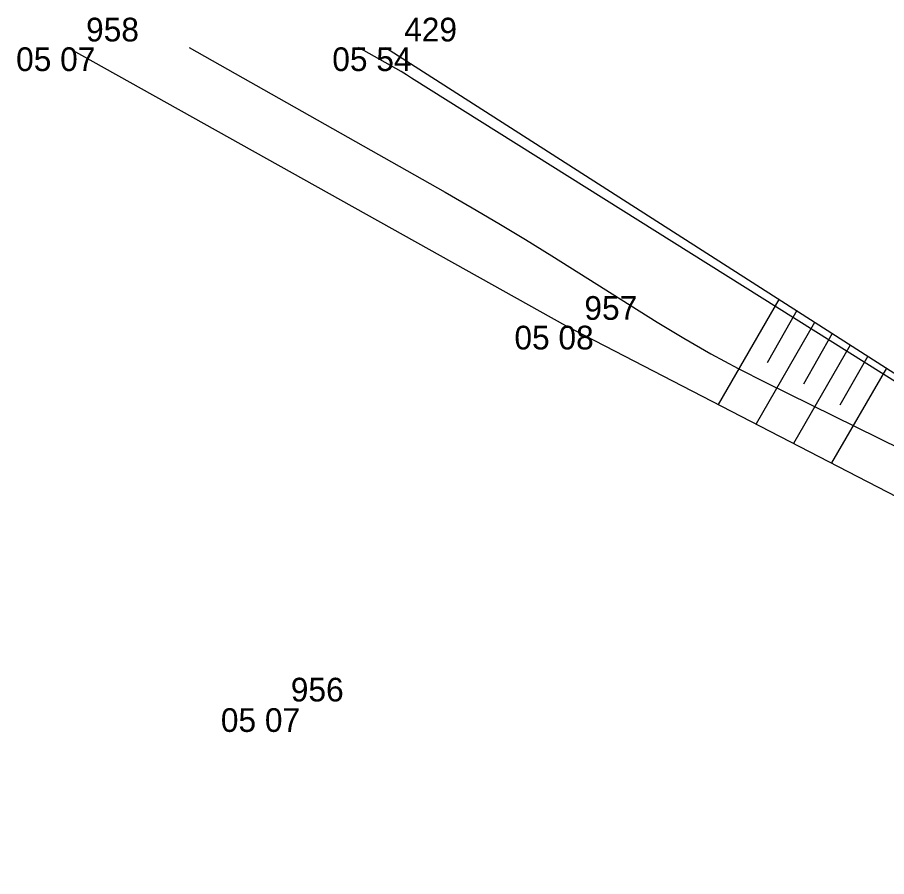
# Model space of a CAD drawing. Extents: x -711234 to -710007, y -1026313 to -1025448.
# Drawn here: x -711070.73 to -711060.46, y -1025897.22 to -1025887.07 of the extents above; entities that cross this region are included whole.
import ezdxf

# ---------------------------------------------------------------- set-up
doc = ezdxf.new("R2010")
doc.units = 0
for name, color, linetype in [('Ex_Minor Contours', 7, 'Continuous'), ('Z_body', 7, 'Continuous'), ('Z_body_cisla', 7, 'Continuous'), ('Z_body_vysky_redukovane', 7, 'Continuous'), ('Z_hrany_paty', 7, 'Continuous'), ('Z_pole_rozhranni', 7, 'Continuous'), ('Z_technicke_srafy', 7, 'Continuous')]:
    doc.layers.add(name, color=color, linetype=linetype)

# ---------------------------------------------------------------- blocks, each defined once
blk = doc.blocks.new('POINT_DISPLAY')
blk.add_line((0, 0), (0, 0))

msp = doc.modelspace()

# ---------------------------------------------------------------- linework, layer by layer
at = {"layer": 'Ex_Minor Contours'}
for points in [[(-711068.7, -1025887.42), (-711065.677, -1025889.132), (-711065.358, -1025889.315), (-711065.041, -1025889.501), (-711064.727, -1025889.691), (-711064.414, -1025889.885), (-711063.169, -1025890.667), (-711062.855, -1025890.858), (-711062.537, -1025891.041), (-711062.214, -1025891.216), (-711061.886, -1025891.382), (-711060.023, -1025892.299)], [(-711060.29, -1025891.413), (-711066.072, -1025887.783), (-711066.134, -1025887.745), (-711066.196, -1025887.707), (-711066.258, -1025887.671), (-711066.321, -1025887.635), (-711066.7, -1025887.42)]]:
    msp.add_lwpolyline(points, dxfattribs=at)
at = {"layer": 'Z_hrany_paty'}
msp.add_line((-711066.38, -1025887.42), (-711059.84, -1025891.61), dxfattribs=at)
at = {"layer": 'Z_pole_rozhranni'}
for p, q in [((-711064.25, -1025890.71), (-711070.14, -1025887.42)), ((-711051.66, -1025897.22), (-711064.25, -1025890.71))]:
    msp.add_line(p, q, dxfattribs=at)
at = {"layer": 'Z_technicke_srafy'}
for p, q in [((-711061.73, -1025890.4), (-711062.45, -1025891.64)), ((-711061.52, -1025890.53), (-711061.87, -1025891.15)), ((-711061.31, -1025890.67), (-711062, -1025891.87)), ((-711061.1, -1025890.8), (-711061.44, -1025891.4)), ((-711060.89, -1025890.94), (-711061.56, -1025892.1)), ((-711060.68, -1025891.07), (-711061.01, -1025891.65)), ((-711060.46, -1025891.21), (-711061.11, -1025892.33))]:
    msp.add_line(p, q, dxfattribs=at)

# ---------------------------------------------------------------- block references
at = {"layer": 'Z_body'}
for p in [(-711070.14, -1025887.42), (-711066.38, -1025887.42), (-711064.25, -1025890.71), (-711067.72, -1025895.23)]:
    msp.add_blockref('POINT_DISPLAY', p, dxfattribs=at)

# ---------------------------------------------------------------- texts
at = {"layer": 'Z_body_cisla'}
for s, p in [('958', (-711069.92, -1025887.35)), ('429', (-711066.16, -1025887.35)), ('957', (-711064.03, -1025890.64)), ('956', (-711067.5, -1025895.15))]:
    msp.add_text(s, height=0.28, dxfattribs=at).set_placement(p)
at = {"layer": 'Z_body_vysky_redukovane'}
for s, p in [('05 07', (-711070.747, -1025887.7)), ('05 54', (-711067.01, -1025887.7)), ('05 08', (-711064.857, -1025890.99)), ('05 07', (-711068.327, -1025895.51))]:
    msp.add_text(s, height=0.28, dxfattribs=at).set_placement(p)

doc.saveas('drawing.dxf')
